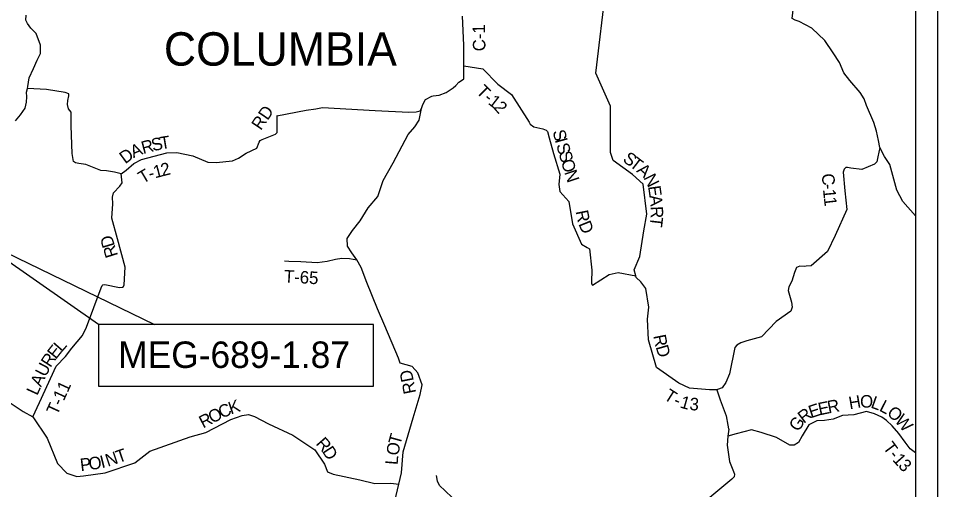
# Model space of a CAD drawing. Extents: x -84548 to 2262448, y -162180 to 525962.
# Drawn here: x -22558 to -515, y 141282 to 152568 of the extents above; entities that cross this region are included whole.
import ezdxf

# ---------------------------------------------------------------- set-up
doc = ezdxf.new("R2010")
doc.units = 0
for name, color, linetype in [('GM_X_Corporation_Text', 7, 'Continuous'), ('GM_X_County', 7, 'Continuous'), ('GM_X_County_Road', 7, 'Continuous'), ('GM_X_Major_Lake_Text', 7, 'Continuous'), ('GM_X_Minor_Lake', 7, 'Continuous'), ('GM_X_Minor_River_Text', 7, 'Continuous'), ('GM_X_Section', 7, 'Continuous'), ('GM_X_Township_Road', 7, 'Continuous'), ('GM_X_Township_ROW', 7, 'Continuous')]:
    doc.layers.add(name, color=color, linetype=linetype)

msp = doc.modelspace()

# ---------------------------------------------------------------- linework, layer by layer
at = {"layer": 'GM_X_County'}
for p, q in [((-515, 167016), (-515, 130056)), ((-1043, 166488), (-1043, 130584)), ((-1043, 166488), (-1043, 130584))]:
    msp.add_line(p, q, dxfattribs=at)
at = {"layer": 'GM_X_Major_Lake_Text'}
msp.add_lwpolyline([(-22626, 150117), (-22507, 150261), (-22397, 150417), (-22361, 150563), (-22358, 150692), (-22361, 150801), (-22343, 150891), (-22333, 150941), (-22299, 151141), (-22192, 151367), (-22106, 151565), (-22030, 151730), (-22026, 151926), (-22135, 152206), (-22259, 152337), (-22341, 152444), (-22382, 152522), (-22375, 152644)], dxfattribs=at)
at = {"layer": 'GM_X_Minor_Lake'}
for points in [[(-5811, 143673), (-5986, 143670), (-6466, 143708), (-6723, 143828), (-7259, 144208), (-7444, 144866), (-7474, 145367), (-7437, 145648), (-7510, 146098), (-7628, 146257), (-7740, 146362), (-7751, 146404), (-7788, 146542), (-7659, 146864), (-7558, 147481), (-7490, 147878), (-7576, 148601), (-7833, 148829), (-8295, 149164), (-8357, 149358), (-8361, 150463), (-8709, 151260), (-8460, 153340)], [(-11874, 151434), (-11421, 151364), (-11060, 150995), (-10732, 150744), (-10308, 150084), (-10282, 150032), (-10194, 149971), (-9985, 149921), (-9904, 149892), (-9870, 149860), (-9830, 149704), (-9729, 149332), (-9577, 148839), (-9595, 148592), (-9577, 148426), (-9355, 148180), (-9267, 147648), (-9055, 147163), (-8918, 147082), (-8859, 147045), (-8803, 146538), (-8816, 146258), (-8814, 146208), (-8787, 146180), (-8391, 146431), (-8171, 146485), (-7751, 146404)], [(-22209, 143029), (-22051, 143366), (-21651, 144240), (-21426, 144471), (-21280, 144666), (-21018, 144973), (-20924, 145171), (-20575, 146118), (-20551, 146168), (-20535, 146187), (-20481, 146193), (-20136, 146119), (-20064, 146129), (-20034, 146149), (-20018, 146185), (-19996, 146610), (-20181, 147292), (-20320, 147787), (-20294, 148128), (-20304, 148290), (-20276, 148387), (-20124, 148547), (-20070, 148626), (-20092, 148842), (-20250, 148888), (-20443, 148916), (-20579, 148924), (-20784, 149006), (-20944, 149066), (-21107, 149096), (-21185, 149110), (-21237, 149138), (-21265, 149335), (-21296, 149991), (-21294, 150326), (-21358, 150404), (-21382, 150508), (-21376, 150602), (-21352, 150713), (-21346, 150763), (-21435, 150795), (-21884, 150867), (-22189, 150881), (-22343, 150891)], [(-20092, 148842), (-19976, 148934), (-19789, 149095), (-19603, 149191), (-18997, 149348), (-18761, 149354), (-18372, 149276), (-18013, 149128), (-17812, 149120), (-17427, 149159), (-17279, 149219), (-17092, 149341), (-16838, 149460), (-16780, 149604), (-16756, 149647), (-16714, 149668), (-16389, 149795), (-16350, 149833), (-16351, 149881), (-16355, 150232), (-16362, 150232), (-15653, 150369), (-15423, 150401), (-15263, 150433), (-14001, 150366), (-13191, 150320), (-13021, 150328), (-12926, 150356), (-12894, 150409)], [(-16176, 146763), (-16072, 146757), (-15781, 146747), (-15396, 146721), (-15154, 146757), (-14955, 146805), (-14801, 146824), (-14620, 146820), (-14440, 146782)], [(-1043, 142161), (-1174, 142262), (-1295, 142422), (-1448, 142626), (-1608, 142811), (-1739, 142937), (-1850, 143014), (-2029, 143096), (-2223, 143155), (-2523, 143074), (-2796, 143054), (-3020, 142971), (-3229, 142934), (-3411, 142931), (-3605, 142836), (-3766, 142573), (-3850, 142408), (-3956, 142347), (-4062, 142345), (-4382, 142530), (-4749, 142652), (-4974, 142713), (-5347, 142615), (-5546, 142563)]]:
    msp.add_lwpolyline(points, dxfattribs=at)
at = {"layer": 'GM_X_Minor_River_Text'}
for points in [[(-1903, 149479), (-1934, 149642), (-1977, 149864), (-2048, 150076), (-2216, 150484), (-2279, 150642), (-2370, 150790), (-2622, 151077), (-2767, 151261), (-2870, 151515), (-3016, 151747), (-3216, 152042), (-3528, 152337), (-3835, 152492), (-3934, 152522), (-4002, 152565), (-3971, 152834), (-3795, 153025), (-3682, 153203)], [(-13436, 141414), (-13369, 141681), (-13330, 142190), (-13094, 143004), (-12925, 143559), (-12872, 143793), (-12982, 144082), (-13118, 144231), (-13399, 144312), (-13439, 144428), (-13771, 145205), (-13947, 145608), (-14200, 146244), (-14334, 146598), (-14440, 146782), (-14564, 146954), (-14663, 147114), (-14671, 147295), (-14545, 147486), (-14364, 147716), (-14168, 148033), (-13936, 148302), (-13808, 148683), (-13571, 149109), (-13207, 149785), (-13049, 149969), (-12948, 150130), (-12894, 150409), (-12862, 150503), (-12797, 150622), (-12645, 150708), (-12613, 150712), (-12464, 150727), (-12302, 150791), (-12130, 150905), (-12071, 150965), (-11999, 151037), (-11887, 151113), (-11874, 151121), (-11874, 151434), (-11874, 151931), (-11904, 152622)], [(-1903, 149479), (-1948, 149253), (-1976, 149136), (-2026, 149078), (-2330, 148948), (-2595, 148985), (-2673, 148995), (-2715, 148993), (-2759, 148954), (-2777, 148884), (-2741, 148441), (-2695, 147995), (-2971, 147370), (-3158, 146986), (-3545, 146640), (-3665, 146630), (-3666, 146630)], [(-1043, 147839), (-1350, 148185), (-1492, 148457), (-1657, 149072), (-1790, 149257), (-1903, 149479)], [(-3666, 146630), (-3696, 146627), (-3818, 146635), (-3898, 146600), (-3946, 146482), (-4009, 146277), (-4079, 146140), (-4098, 146054), (-4019, 145774), (-4004, 145650), (-4038, 145555), (-4388, 145309), (-4737, 144945), (-5088, 144845), (-5232, 144798), (-5330, 144740), (-5380, 144687), (-5502, 144053), (-5591, 143845), (-5681, 143718), (-5791, 143681), (-5811, 143673), (-5731, 143433), (-5583, 143052), (-5542, 142823), (-5527, 142738), (-5526, 142736)], [(-25139, 145410), (-24987, 145364), (-24674, 145235), (-24402, 145124), (-24195, 145054), (-24059, 144947), (-23288, 144083), (-23078, 143852), (-23056, 143706), (-23053, 143601), (-23035, 143557), (-23002, 143523), (-22447, 143149), (-22209, 143029), (-21871, 142513), (-21621, 141908), (-21398, 141679), (-21156, 141593), (-21000, 141614)], [(-21000, 141614), (-20998, 141614), (-20478, 141684), (-19763, 141927), (-19402, 142203), (-18435, 142548), (-18059, 142646), (-17467, 142958), (-17190, 143055), (-17037, 143077), (-16899, 143037), (-16557, 142856), (-15977, 142588), (-15446, 142232), (-15218, 141891), (-15144, 141706), (-15010, 141651), (-14368, 141518), (-14010, 141429), (-13624, 141440), (-13436, 141414)], [(-5526, 142736), (-5525, 142728), (-5541, 142614), (-5546, 142563), (-5564, 142346), (-5507, 141959), (-5413, 141719), (-5382, 141651), (-5395, 141591), (-5403, 141577), (-5447, 141531), (-5978, 141095), (-6176, 140455)], [(-14096, 135415), (-14093, 135426), (-14080, 135470), (-14052, 135642), (-14013, 135893), (-14024, 136414), (-13989, 137191), (-13947, 138033), (-13934, 138278), (-13849, 138721), (-13790, 139383), (-13733, 140023), (-13681, 140535), (-13619, 140781), (-13531, 141003), (-13436, 141414)]]:
    msp.add_lwpolyline(points, dxfattribs=at)
at = {"layer": 'GM_X_Section'}
for points in [[(-20640, 145240), (-23698, 147370), (-19294, 145240)], [(-20640, 143761), (-14040, 143761), (-14040, 145240), (-20640, 145240)]]:
    msp.add_lwpolyline(points, close=True, dxfattribs=at)
at = {"layer": 'GM_X_Township_ROW'}
msp.add_lwpolyline([(-12190, 140688), (-12110, 140784), (-12090, 140870), (-12088, 140932), (-12094, 140988), (-12113, 141040), (-12146, 141084), (-12334, 141264), (-12450, 141376), (-12487, 141426), (-12509, 141487), (-12535, 141617)], dxfattribs=at)

# ---------------------------------------------------------------- texts
at = {"layer": 'GM_X_Corporation_Text'}
msp.add_text('COLUMBIA', height=800, rotation=0, dxfattribs=at).set_placement((-19069, 151436))
at = {"layer": 'GM_X_County'}
msp.add_text('MEG-689-1.87', height=633.6, dxfattribs=at).set_placement((-20163, 144196))
at = {"layer": 'GM_X_County_Road'}
for s, rotation, p in [('C-1', 91.354, (-11355, 151783)), ('C', 274.0703, (-3292, 148845)), ('-', 274.5449, (-3274, 148597)), ('1', 275.3985, (-3264, 148469)), ('1', 276.6101, (-3246, 148278)), ('RD', 101.4106, (-13017, 143605)), ('C', 25.3187, (-17678, 142978)), ('K', 18.7126, (-17464, 143080)), ('R', 27.5513, (-18128, 142744)), ('O', 27.4774, (-17910, 142858)), ('T', 74.6945, (-13402, 142335)), ('R', 311.1195, (-15441, 142376)), ('O', 79.8675, (-13447, 142082)), ('N', 18.3342, (-20416, 141829)), ('T', 19.102, (-20161, 141914)), ('D', 303.1202, (-15285, 142199)), ('P', 6.9685, (-21061, 141723)), ('O', 8.2383, (-20853, 141748)), ('I', 14.0819, (-20558, 141792)), ('L', 85.5125, (-13464, 141866))]:
    msp.add_text(s, height=300, rotation=rotation, dxfattribs=at).set_placement(p)
at = {"layer": 'GM_X_Township_Road'}
for s, rotation, p in [('T', 314.9788, (-11597, 150797)), ('-', 319.597, (-11419, 150620)), ('1', 322.2326, (-11313, 150531)), ('2', 311.1996, (-11178, 150428)), ('RD', 55.8969, (-16744, 149870)), ('S', 284.1354, (-9749, 149864)), ('S', 13.8864, (-19330, 149381)), ('T', 9.406, (-19139, 149428)), ('I', 285.7953, (-9697, 149659)), ('A', 22.9102, (-19800, 149220)), ('R', 14.7036, (-19567, 149319)), ('S', 286.1126, (-9663, 149538)), ('D', 36.4109, (-19996, 149072)), ('S', 286.1492, (-9606, 149344)), ('S', 323.457, (-8085, 149158)), ('T', 322.2833, (-7924, 149039)), ('1', 14.6207, (-19281, 148737)), ('2', 14.3568, (-19103, 148784)), ('O', 286.6193, (-9549, 149147)), ('A', 318.6859, (-7750, 148905)), ('T', 30.647, (-19573, 148599)), ('-', 15.5529, (-19399, 148705)), ('N', 288.3663, (-9471, 148884)), ('N', 296.6628, (-7571, 148754)), ('E', 278.2307, (-7460, 148543)), ('A', 276.6926, (-7428, 148323)), ('R', 281.4492, (-9197, 147945)), ('R', 271.2178, (-7398, 148068)), ('D', 291.9528, (-9131, 147647)), ('T', 263.2689, (-7392, 147833)), ('D', 106.813, (-20240, 147125)), ('R', 107.5271, (-20166, 146891)), ('T-65', 356.8407, (-16195, 146245)), ('R', 281.4492, (-7334, 144966)), ('E', 51.589, (-21659, 144389)), ('L', 48.8144, (-21522, 144562)), ('D', 286.2019, (-7278, 144699)), ('R', 57.1383, (-21788, 144189)), ('U', 62.6875, (-21906, 143961)), ('A', 65.4621, (-22014, 143724)), ('L', 65.4621, (-22107, 143520)), ('T-11', 65.3234, (-21628, 143046)), ('T', 327.633, (-7100, 143460)), ('1', 344.4218, (-6711, 143251)), ('H', 9.5851, (-2621, 143204)), ('O', 359.6794, (-2374, 143247)), ('L', 340.5269, (-2136, 143250)), ('-', 335.7427, (-6870, 143318)), ('3', 355.1817, (-6473, 143190)), ('E', 18.477, (-3552, 142990)), ('E', 11.7478, (-3348, 143059)), ('R', 11.1783, (-3129, 143105)), ('L', 332.8044, (-1934, 143179)), ('R', 37.2016, (-3725, 142854)), ('O', 319.7243, (-1750, 143087)), ('W', 310.4939, (-1557, 142925)), ('G', 56.7898, (-3852, 142652)), ('T', 306.5296, (-1839, 142289)), ('-', 308.3582, (-1699, 142101)), ('1', 311.4269, (-1612, 141991)), ('3', 314.8505, (-1476, 141838))]:
    msp.add_text(s, height=300, rotation=rotation, dxfattribs=at).set_placement(p)

doc.saveas('drawing.dxf')
